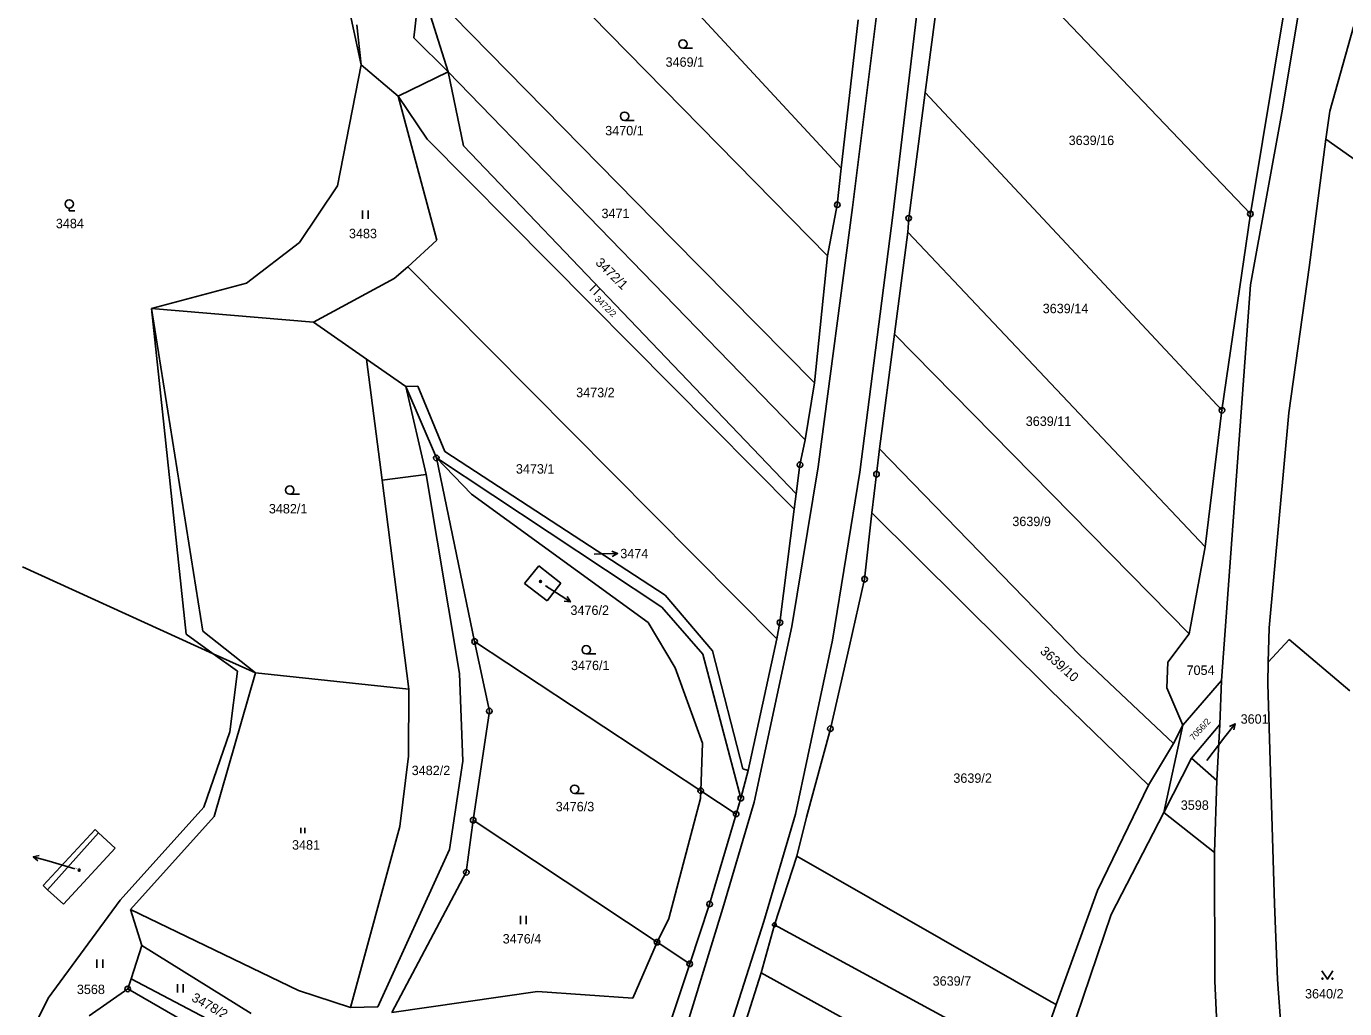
# Model space of a CAD drawing. Extents: x -593183 to -588034, y -1130415 to -1124994.
# Drawn here: x -592568.1 to -592330.3, y -1129264.2 to -1129087.1 of the extents above; entities that cross this region are included whole.
import ezdxf

# ---------------------------------------------------------------- set-up
doc = ezdxf.new("R2010")
doc.units = 0
for name, color, linetype in [('Vrstva 1', 7, 'Continuous'), ('Vrstva 16', 7, 'Continuous'), ('Vrstva 18', 7, 'Continuous'), ('Vrstva 19', 7, 'Continuous'), ('Vrstva 24', 7, 'Continuous'), ('Vrstva 25', 7, 'Continuous'), ('Vrstva 4', 7, 'Continuous')]:
    doc.layers.add(name, color=color, linetype=linetype)

msp = doc.modelspace()

# ---------------------------------------------------------------- linework, layer by layer
at = {"layer": 'Vrstva 1'}
for p, q in [((-592493.1, -1129057.61), (-592423.6, -1129128.47)), ((-592464.76, -1129065.49), (-592421.15, -1129112.65)), ((-592401.33, -1129064.26), (-592347.3, -1129120.89)), ((-592402.08, -1129069.33), (-592405.97, -1129098.98)), ((-592339.92, -1129076.67), (-592347.3, -1129120.89)), ((-592497.1, -1129079.08), (-592498.23, -1129089.11)), ((-592497.1, -1129079.08), (-592451.58, -1129125.43)), ((-592337.72, -1129079.08), (-592341.52, -1129101.98)), ((-592508.49, -1129086.81), (-592507.7, -1129093.99)), ((-592421.15, -1129112.65), (-592418.06, -1129085.89)), ((-592328.69, -1129087.14), (-592332.99, -1129102.34)), ((-592498.23, -1129089.11), (-592492.01, -1129095.26)), ((-592507.7, -1129093.99), (-592511.99, -1129115.81)), ((-592507.7, -1129093.99), (-592501.08, -1129099.68)), ((-592501.08, -1129099.68), (-592492.01, -1129095.26)), ((-592492.01, -1129095.26), (-592489.27, -1129108.63)), ((-592492.01, -1129095.26), (-592427.65, -1129161.61)), ((-592405.97, -1129098.98), (-592408.95, -1129121.67)), ((-592405.97, -1129098.98), (-592352.43, -1129156.31)), ((-592494.09, -1129125.61), (-592501.08, -1129099.68)), ((-592501.08, -1129099.68), (-592495.83, -1129107.39)), ((-592341.52, -1129101.98), (-592347.26, -1129133.68)), ((-592332.99, -1129102.34), (-592333.7, -1129107.4)), ((-592495.83, -1129107.39), (-592429.58, -1129174.17)), ((-592489.27, -1129108.63), (-592429.23, -1129171.39)), ((-592333.7, -1129107.4), (-592336.69, -1129130.58)), ((-592333.7, -1129107.4), (-592310.63, -1129123.71)), ((-592421.15, -1129112.65), (-592421.83, -1129119.24)), ((-592518.87, -1129126.04), (-592511.99, -1129115.81)), ((-592421.83, -1129119.24), (-592423.6, -1129128.47)), ((-592408.95, -1129121.67), (-592409.11, -1129124.19)), ((-592347.3, -1129120.89), (-592352.43, -1129156.31)), ((-592451.58, -1129125.43), (-592425.96, -1129151.36)), ((-592409.11, -1129124.19), (-592411.53, -1129142.61)), ((-592409.11, -1129124.19), (-592355.48, -1129180.95)), ((-592528.42, -1129133.38), (-592518.87, -1129126.04)), ((-592499.31, -1129130.44), (-592494.09, -1129125.61)), ((-592425.96, -1129151.36), (-592423.6, -1129128.47)), ((-592516.31, -1129140.43), (-592501.79, -1129132.54)), ((-592501.79, -1129132.54), (-592499.31, -1129130.44)), ((-592499.31, -1129130.44), (-592432.76, -1129197.51)), ((-592336.69, -1129130.58), (-592340.38, -1129156.76)), ((-592545.58, -1129137.95), (-592528.42, -1129133.38)), ((-592347.26, -1129133.68), (-592352.54, -1129205.02)), ((-592545.58, -1129137.95), (-592536.32, -1129196.16)), ((-592545.58, -1129137.95), (-592516.31, -1129140.43)), ((-592516.31, -1129140.43), (-592506.75, -1129147.09)), ((-592411.53, -1129142.61), (-592414.24, -1129163.24)), ((-592411.53, -1129142.61), (-592358.35, -1129196.65)), ((-592506.75, -1129147.09), (-592499.65, -1129152.04)), ((-592427.65, -1129161.61), (-592425.96, -1129151.36)), ((-592499.65, -1129152.04), (-592497.51, -1129151.98)), ((-592499.65, -1129152.04), (-592494.16, -1129164.91)), ((-592496.01, -1129167.9), (-592499.65, -1129152.04)), ((-592497.51, -1129151.98), (-592492.64, -1129163.72)), ((-592352.43, -1129156.31), (-592355.48, -1129180.95)), ((-592340.38, -1129156.76), (-592343.91, -1129195.56)), ((-592428.56, -1129166.13), (-592427.65, -1129161.61)), ((-592414.24, -1129163.24), (-592414.75, -1129167.84)), ((-592414.24, -1129163.24), (-592378.06, -1129200.49)), ((-592494.16, -1129164.91), (-592453.47, -1129191.82)), ((-592494.16, -1129164.91), (-592487.26, -1129198.01)), ((-592492.64, -1129163.72), (-592452.9, -1129189.68)), ((-592503.94, -1129168.92), (-592496.01, -1129167.9)), ((-592496.01, -1129167.9), (-592489.96, -1129203.77)), ((-592429.23, -1129171.39), (-592428.56, -1129166.13)), ((-592414.75, -1129167.84), (-592415.59, -1129174.78)), ((-592503.94, -1129168.92), (-592499.1, -1129206.61)), ((-592429.58, -1129174.17), (-592429.23, -1129171.39)), ((-592429.58, -1129174.17), (-592432.18, -1129194.6)), ((-592415.59, -1129174.78), (-592416.9, -1129186.76)), ((-592415.59, -1129174.78), (-592383.44, -1129206.71)), ((-592355.48, -1129180.95), (-592358.35, -1129196.65)), ((-592568.8, -1129184.57), (-592534.4, -1129200.21)), ((-592478.24, -1129187.53), (-592475.68, -1129184.39)), ((-592475.68, -1129184.39), (-592471.69, -1129187.51)), ((-592416.9, -1129186.76), (-592419.65, -1129198.77)), ((-592474.19, -1129190.7), (-592478.24, -1129187.53)), ((-592471.69, -1129187.51), (-592474.19, -1129190.7)), ((-592453.47, -1129191.82), (-592446.11, -1129200.31)), ((-592452.9, -1129189.68), (-592444.33, -1129199.7)), ((-592536.32, -1129196.16), (-592526.77, -1129203.68)), ((-592432.18, -1129194.6), (-592432.76, -1129197.51)), ((-592358.35, -1129196.65), (-592362.2, -1129201.71)), ((-592343.91, -1129195.56), (-592344.08, -1129201.76)), ((-592487.26, -1129198.01), (-592446.47, -1129224.92)), ((-592487.26, -1129198.01), (-592484.6, -1129210.56)), ((-592432.76, -1129197.51), (-592437.93, -1129221.28)), ((-592419.65, -1129198.77), (-592423.07, -1129213.74)), ((-592340.33, -1129197.63), (-592344.08, -1129201.76)), ((-592340.33, -1129197.63), (-592329.36, -1129206.93)), ((-592534.4, -1129200.21), (-592526.77, -1129203.68)), ((-592534.4, -1129200.21), (-592530.02, -1129203.36)), ((-592446.11, -1129200.31), (-592439.23, -1129226.26)), ((-592438.88, -1129220.99), (-592444.33, -1129199.7)), ((-592378.06, -1129200.49), (-592361.15, -1129216.42)), ((-592526.77, -1129203.68), (-592534.24, -1129229.59)), ((-592530.02, -1129203.36), (-592531.44, -1129214.3)), ((-592526.77, -1129203.68), (-592499.1, -1129206.61)), ((-592489.96, -1129203.77), (-592489.37, -1129219.6)), ((-592362.2, -1129201.71), (-592362.38, -1129206.35)), ((-592344.08, -1129201.76), (-592344.18, -1129205.63)), ((-592359.48, -1129213.12), (-592352.54, -1129205.02)), ((-592352.54, -1129205.02), (-592352.8, -1129213.01)), ((-592344.18, -1129205.63), (-592342.96, -1129245.32)), ((-592499.1, -1129206.61), (-592499.16, -1129218.67)), ((-592383.44, -1129206.71), (-592365.69, -1129223.94)), ((-592362.38, -1129206.35), (-592359.48, -1129213.12)), ((-592484.6, -1129210.56), (-592487.52, -1129230.24)), ((-592359.48, -1129213.12), (-592362.9, -1129228.88)), ((-592359.48, -1129213.12), (-592361.15, -1129216.42)), ((-592357.91, -1129219.05), (-592352.8, -1129213.01)), ((-592352.8, -1129213.01), (-592353.38, -1129223.08)), ((-592531.44, -1129214.3), (-592536.09, -1129227.92)), ((-592423.07, -1129213.74), (-592427.4, -1129229.71)), ((-592361.15, -1129216.42), (-592365.69, -1129223.94)), ((-592500.78, -1129231.39), (-592499.16, -1129218.67)), ((-592489.37, -1129219.6), (-592491.81, -1129235.5)), ((-592357.91, -1129219.05), (-592362.9, -1129228.88)), ((-592353.38, -1129223.08), (-592357.91, -1129219.05)), ((-592439.23, -1129226.26), (-592437.93, -1129221.28)), ((-592437.93, -1129221.28), (-592438.88, -1129220.99)), ((-592446.47, -1129224.92), (-592440.08, -1129229.13)), ((-592365.69, -1129223.94), (-592374.86, -1129242.92)), ((-592353.38, -1129223.08), (-592353.8, -1129236.06)), ((-592440.08, -1129229.13), (-592439.23, -1129226.26)), ((-592536.09, -1129227.92), (-592551.22, -1129244.68)), ((-592534.24, -1129229.59), (-592549.37, -1129246.35)), ((-592444.87, -1129245.37), (-592440.08, -1129229.13)), ((-592427.4, -1129229.71), (-592429.14, -1129236.73)), ((-592362.9, -1129228.88), (-592372.43, -1129247.28)), ((-592362.9, -1129228.88), (-592353.8, -1129236.06)), ((-592565.12, -1129242.01), (-592555.74, -1129231.9)), ((-592555.74, -1129231.9), (-592555.12, -1129232.51)), ((-592509.63, -1129264.03), (-592500.78, -1129231.39)), ((-592487.52, -1129230.24), (-592488.76, -1129239.64)), ((-592487.52, -1129230.24), (-592454.34, -1129252.24)), ((-592555.12, -1129232.51), (-592552.08, -1129235.3)), ((-592561.45, -1129245.41), (-592552.08, -1129235.3)), ((-592491.81, -1129235.5), (-592504.75, -1129263.91)), ((-592429.14, -1129236.73), (-592433.18, -1129249.11)), ((-592429.14, -1129236.73), (-592383.22, -1129262.99)), ((-592353.8, -1129236.06), (-592353.74, -1129259.3)), ((-592502.17, -1129264.93), (-592488.76, -1129239.64)), ((-592565.12, -1129242.01), (-592564.31, -1129242.8)), ((-592564.31, -1129242.8), (-592561.45, -1129245.41)), ((-592382.35, -1129263.47), (-592374.86, -1129242.92)), ((-592551.22, -1129244.68), (-592564.21, -1129262.32)), ((-592549.37, -1129246.35), (-592547.28, -1129252.87)), ((-592448.45, -1129256.14), (-592444.87, -1129245.37)), ((-592342.96, -1129245.32), (-592342.42, -1129259)), ((-592433.18, -1129249.11), (-592435.59, -1129257.8)), ((-592433.18, -1129249.11), (-592399.16, -1129267.58)), ((-592372.43, -1129247.28), (-592382.39, -1129276.63)), ((-592547.28, -1129252.87), (-592549.25, -1129258.86)), ((-592547.28, -1129252.87), (-592527.55, -1129265.11)), ((-592454.34, -1129252.24), (-592458.72, -1129262.35)), ((-592454.34, -1129252.24), (-592448.45, -1129256.14)), ((-592448.45, -1129256.14), (-592452.23, -1129267.51)), ((-592435.59, -1129257.8), (-592438.25, -1129266.31)), ((-592435.59, -1129257.8), (-592403.79, -1129275.27)), ((-592549.85, -1129260.67), (-592556.77, -1129265.52)), ((-592549.25, -1129258.86), (-592549.85, -1129260.67)), ((-592549.85, -1129260.67), (-592512.23, -1129282.21)), ((-592353.74, -1129259.3), (-592352.1, -1129293.67)), ((-592342.42, -1129259), (-592339.24, -1129301.4)), ((-592564.21, -1129262.32), (-592594.34, -1129323.16)), ((-592502.17, -1129264.93), (-592475.9, -1129261.13)), ((-592475.9, -1129261.13), (-592458.72, -1129262.35)), ((-592383.22, -1129262.99), (-592382.35, -1129263.47)), ((-592504.75, -1129263.91), (-592509.63, -1129264.03)), ((-592386.24, -1129274.66), (-592382.35, -1129263.47))]:
    msp.add_line(p, q, dxfattribs=at)
at = {"layer": 'Vrstva 16'}
for p, q in [((-592465.7, -1129182.26), (-592464.47, -1129182.23)), ((-592474.5, -1129187.96), (-592472.49, -1129189.25)), ((-592355.17, -1129219.49), (-592351.89, -1129215.22)), ((-592559.36, -1129239.01), (-592564.02, -1129237.66))]:
    msp.add_line(p, q, dxfattribs=at)
at = {"layer": 'Vrstva 24'}
for centre, radius in [((-592421.83, -1129119.24), 0.5), ((-592421.83, -1129119.24), 0.0327), ((-592347.3, -1129120.89), 0.5), ((-592408.95, -1129121.67), 0.5), ((-592408.95, -1129121.67), 0.0327), ((-592347.3, -1129120.89), 0.0327), ((-592352.43, -1129156.31), 0.5), ((-592352.43, -1129156.31), 0.0327), ((-592494.16, -1129164.91), 0.5), ((-592494.16, -1129164.91), 0.0327), ((-592428.56, -1129166.13), 0.5), ((-592428.56, -1129166.13), 0.0327), ((-592414.75, -1129167.84), 0.5), ((-592414.75, -1129167.84), 0.0327), ((-592416.9, -1129186.76), 0.5), ((-592416.9, -1129186.76), 0.0327), ((-592432.18, -1129194.6), 0.5), ((-592432.18, -1129194.6), 0.0327), ((-592487.26, -1129198.01), 0.5), ((-592487.26, -1129198.01), 0.0327), ((-592484.6, -1129210.56), 0.5), ((-592484.6, -1129210.56), 0.0327), ((-592423.07, -1129213.74), 0.5), ((-592423.07, -1129213.74), 0.0327), ((-592446.47, -1129224.92), 0.5), ((-592446.47, -1129224.92), 0.0327), ((-592439.23, -1129226.26), 0.5), ((-592439.23, -1129226.26), 0.0327), ((-592487.52, -1129230.24), 0.5), ((-592440.08, -1129229.13), 0.5), ((-592440.08, -1129229.13), 0.0327), ((-592487.52, -1129230.24), 0.0327), ((-592488.76, -1129239.64), 0.5), ((-592488.76, -1129239.64), 0.0327), ((-592444.87, -1129245.37), 0.5), ((-592444.87, -1129245.37), 0.0327), ((-592433.18, -1129249.11), 0.335), ((-592433.18, -1129249.11), 0.0219), ((-592454.34, -1129252.24), 0.5), ((-592454.34, -1129252.24), 0.0327), ((-592448.45, -1129256.14), 0.5), ((-592448.45, -1129256.14), 0.0327), ((-592549.85, -1129260.67), 0.5), ((-592549.85, -1129260.67), 0.0327)]:
    msp.add_circle(centre, radius, dxfattribs=at)
at = {"layer": 'Vrstva 25'}
for p, q in [((-592447.93, -1129091), (-592449.68, -1129091)), ((-592458.45, -1129104.02), (-592460.2, -1129104.02)), ((-592560.39, -1129119.85), (-592560.39, -1129120.35)), ((-592560.39, -1129120.35), (-592559.37, -1129120.35)), ((-592507.49, -1129120.26), (-592507.49, -1129121.76)), ((-592506.47, -1129121.76), (-592506.47, -1129120.26)), ((-592465.42, -1129133.69), (-592466.47, -1129134.76)), ((-592465.73, -1129135.47), (-592464.69, -1129134.4)), ((-592518.86, -1129171.45), (-592520.61, -1129171.45)), ((-592464.47, -1129182.23), (-592461.47, -1129182.17)), ((-592472.49, -1129189.25), (-592469.97, -1129190.87)), ((-592465.37, -1129200.25), (-592467.12, -1129200.25)), ((-592351.89, -1129215.22), (-592350.06, -1129212.84)), ((-592467.47, -1129225.4), (-592469.22, -1129225.4)), ((-592518.59, -1129231.6), (-592518.59, -1129232.6)), ((-592517.9, -1129232.6), (-592517.9, -1129231.6)), ((-592564.02, -1129237.66), (-592566.9, -1129236.82)), ((-592478.98, -1129247.51), (-592478.98, -1129249.01)), ((-592477.96, -1129249.01), (-592477.96, -1129247.51)), ((-592555.39, -1129255.38), (-592555.39, -1129256.88)), ((-592554.36, -1129256.88), (-592554.36, -1129255.38)), ((-592540.84, -1129259.8), (-592540.84, -1129261.3)), ((-592539.82, -1129261.3), (-592539.82, -1129259.8))]:
    msp.add_line(p, q, dxfattribs=at)
for points in [[(-592462.48, -1129181.69), (-592461.47, -1129182.17), (-592462.46, -1129182.69)], [(-592470.54, -1129189.91), (-592469.97, -1129190.87), (-592471.08, -1129190.75)], [(-592351.07, -1129213.33), (-592350.06, -1129212.84), (-592350.27, -1129213.94)], [(-592566.08, -1129237.58), (-592566.9, -1129236.82), (-592565.8, -1129236.62)], [(-592332.4, -1129257.43), (-592333.4, -1129258.93), (-592334.4, -1129257.43)]]:
    msp.add_lwpolyline(points, dxfattribs=at)
for centre, radius in [((-592449.68, -1129090.25), 0.75), ((-592460.2, -1129103.27), 0.75), ((-592560.39, -1129119.1), 0.75), ((-592520.61, -1129170.7), 0.75), ((-592475.37, -1129187.17), 0.175), ((-592475.37, -1129187.17), 0.15), ((-592467.12, -1129199.5), 0.75), ((-592469.22, -1129224.65), 0.75), ((-592558.59, -1129239.27), 0.175), ((-592558.59, -1129239.27), 0.15), ((-592334.3, -1129258.83), 0.1), ((-592332.5, -1129258.83), 0.1)]:
    msp.add_circle(centre, radius, dxfattribs=at)
at = {"layer": 'Vrstva 4'}
for p, q in [((-592412.54, -1129067.71), (-592419.1, -1129119.75)), ((-592405.55, -1129068.79), (-592411.79, -1129121.13)), ((-592497.1, -1129079.08), (-592492.01, -1129095.26)), ((-592510.62, -1129080.57), (-592507.7, -1129093.99)), ((-592419.1, -1129119.75), (-592425.3, -1129166.53)), ((-592411.79, -1129121.13), (-592417.79, -1129167.46)), ((-592545.58, -1129137.95), (-592539.27, -1129196.71)), ((-592506.75, -1129147.09), (-592503.94, -1129168.92)), ((-592494.16, -1129164.91), (-592487.8, -1129171.41)), ((-592425.3, -1129166.53), (-592430, -1129195.32)), ((-592417.79, -1129167.46), (-592422.72, -1129197.75)), ((-592487.8, -1129171.41), (-592455.92, -1129194.59)), ((-592539.27, -1129196.71), (-592534.4, -1129200.21)), ((-592455.92, -1129194.59), (-592451.1, -1129202.78)), ((-592430, -1129195.32), (-592436.84, -1129226.96)), ((-592422.72, -1129197.75), (-592429.36, -1129229.14)), ((-592451.1, -1129202.78), (-592446.14, -1129216.36)), ((-592446.14, -1129216.36), (-592446.47, -1129224.92)), ((-592446.47, -1129224.92), (-592446.52, -1129226.33)), ((-592446.52, -1129226.33), (-592452.25, -1129247.96)), ((-592436.84, -1129226.96), (-592442.49, -1129246.13)), ((-592429.36, -1129229.14), (-592435.06, -1129248.51)), ((-592564.31, -1129242.8), (-592555.12, -1129232.51)), ((-592549.37, -1129246.35), (-592519.05, -1129260.97)), ((-592442.49, -1129246.13), (-592452.73, -1129279.36)), ((-592452.25, -1129247.96), (-592454.34, -1129252.24)), ((-592435.06, -1129248.51), (-592445.9, -1129282.28)), ((-592549.25, -1129258.86), (-592510.46, -1129279.15)), ((-592519.05, -1129260.97), (-592509.63, -1129264.03))]:
    msp.add_line(p, q, dxfattribs=at)

# ---------------------------------------------------------------- texts
at = {"layer": 'Vrstva 16'}
for s, p in [('3474', (-592460.98, -1129183)), ('3476/2', (-592469.97, -1129193.22)), ('3601', (-592349.06, -1129212.84))]:
    msp.add_text(s, height=1.7, dxfattribs=at).set_placement(p)
at = {"layer": 'Vrstva 18'}
for s, height, p in [('3469/1', 1.7, (-592452.81, -1129094.35)), ('3470/1', 1.7, (-592463.7, -1129106.72)), ('3639/16', 1.7, (-592380.09, -1129108.47)), ('3471', 1.7, (-592464.37, -1129121.65)), ('3484', 1.7, (-592562.81, -1129123.47)), ('3483', 1.7, (-592509.93, -1129125.28)), ('3639/14', 1.7, (-592384.77, -1129138.8)), ('3473/2', 1.7, (-592468.94, -1129153.95)), ('3639/11', 1.7, (-592387.83, -1129159.13)), ('3473/1', 1.7, (-592479.81, -1129167.73)), ('3482/1', 1.7, (-592524.38, -1129174.91)), ('3639/9', 1.7, (-592390.25, -1129177.2)), ('3474', 0.1, (-592465.7, -1129182.26)), ('3476/1', 1.7, (-592469.87, -1129203.17)), ('7054', 1.7, (-592358.82, -1129204.04)), ('3482/2', 1.7, (-592498.61, -1129222.11)), ('3601', 0.1, (-592355.17, -1129219.49)), ('3639/2', 1.7, (-592400.89, -1129223.5)), ('3476/3', 1.7, (-592472.63, -1129228.64)), ('3598', 1.7, (-592359.86, -1129228.37)), ('3481', 1.7, (-592520.2, -1129235.55)), ('3476/4', 1.7, (-592482.19, -1129252.48)), ('3639/7', 1.7, (-592404.63, -1129260.09)), ('3568', 1.7, (-592559.02, -1129261.6)), ('3640/2', 1.7, (-592337.44, -1129262.39))]:
    msp.add_text(s, height=height, dxfattribs=at).set_placement(p)
for s, height, rotation, p in [('3472/1', 1.7, 315.6409, (-592465.58, -1129129.83)), ('3472/2', 1.14, 315.7073, (-592465.69, -1129136.34)), ('3639/10', 1.7, 318.3603, (-592385.37, -1129199.97)), ('7056/2', 1.14, 47.64, (-592357.52, -1129215.94)), ('3478/2', 1.7, 330.6558, (-592538.47, -1129262.74))]:
    msp.add_text(s, height=height, rotation=rotation, dxfattribs=at).set_placement(p)
at = {"layer": 'Vrstva 19'}
for s, height, p in [('3476/2', 0.1, (-592474.5, -1129187.96)), ('3567/2', 0.2, (-592559.36, -1129239.01))]:
    msp.add_text(s, height=height, dxfattribs=at).set_placement(p)

doc.saveas('drawing.dxf')
